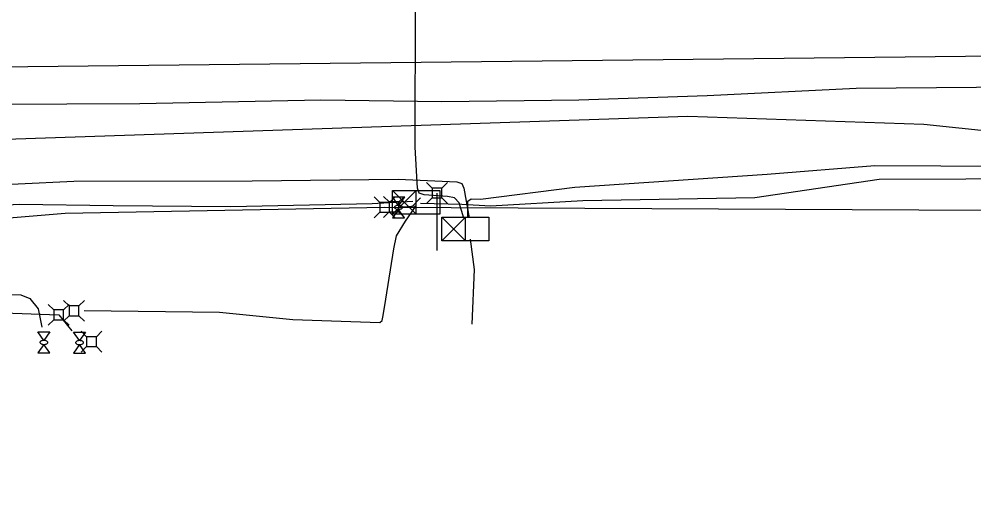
# Model space of a CAD drawing. Extents: x 596028 to 606371, y 330010 to 403088.
# Drawn here: x 601991.9 to 602293.3, y 402087.3 to 402241 of the extents above; entities that cross this region are included whole.
import ezdxf

# ---------------------------------------------------------------- set-up
doc = ezdxf.new("R2010")
doc.units = 0
for name, color, linetype in [('E_SIG', 7, 'Continuous'), ('E_UTL_AG_Bold', 7, 'Continuous'), ('E_UTL_E_Bold', 7, 'Continuous'), ('E_UTL_E_UG', 7, 'Continuous'), ('E_UTL_FO_UG', 7, 'Continuous'), ('E_UTL_G_UG', 7, 'Continuous'), ('E_UTL_T_UG', 7, 'Continuous'), ('E_UTL_TV_UG', 7, 'Continuous'), ('E_UTL_W_UG', 7, 'Continuous')]:
    doc.layers.add(name, color=color, linetype=linetype)

msp = doc.modelspace()

# ---------------------------------------------------------------- linework, layer by layer
at = {"layer": 'E_SIG'}
for points in [[(602109.8, 402179.39), (602109.8, 402186.82)], [(602109.8, 402186.82), (602124.65, 402186.82)], [(602117.23, 402186.82), (602109.8, 402179.39)], [(602109.8, 402186.82), (602117.23, 402179.39)], [(602117.23, 402179.39), (602117.23, 402186.82)], [(602124.65, 402186.82), (602124.65, 402179.39)], [(602117.23, 402183.11), (602117.23, 402183.11)], [(602124.65, 402179.39), (602109.8, 402179.39)], [(602125.33, 402171), (602125.33, 402178.43)], [(602125.33, 402178.43), (602140.18, 402178.43)], [(602132.76, 402178.43), (602125.33, 402171)], [(602125.33, 402178.43), (602132.76, 402171)], [(602132.76, 402171), (602132.76, 402178.43)], [(602140.18, 402178.43), (602140.18, 402171)], [(602132.76, 402174.72), (602132.76, 402174.72)], [(602140.18, 402171), (602125.33, 402171)]]:
    msp.add_lwpolyline(points, dxfattribs=at)
at = {"layer": 'E_UTL_AG_Bold'}
for points in [[(602122.23, 402187.6), (602120.48, 402189.35)], [(602125.33, 402187.6), (602122.23, 402187.6)], [(602122.23, 402187.6), (602122.23, 402184.51)], [(602125.33, 402187.6), (602127.08, 402189.35)], [(602125.33, 402184.51), (602125.33, 402187.6)], [(602105.74, 402183.1), (602103.99, 402184.86)], [(602108.66, 402183.23), (602106.91, 402184.98)], [(602108.84, 402183.1), (602110.59, 402184.86)], [(602111.76, 402183.23), (602113.51, 402184.98)], [(602122.23, 402184.51), (602120.48, 402182.75)], [(602122.23, 402184.51), (602125.33, 402184.51)], [(602125.33, 402184.51), (602127.08, 402182.75)], [(602108.84, 402183.1), (602105.74, 402183.1)], [(602105.74, 402183.1), (602105.74, 402180.01)], [(602111.76, 402183.23), (602108.66, 402183.23)], [(602108.66, 402183.23), (602108.66, 402180.13)], [(602108.84, 402180.01), (602108.84, 402183.1)], [(602111.76, 402180.13), (602111.76, 402183.23)], [(602105.74, 402180.01), (602103.99, 402178.26)], [(602105.74, 402180.01), (602108.84, 402180.01)], [(602108.66, 402180.13), (602106.91, 402178.38)], [(602108.66, 402180.13), (602111.76, 402180.13)], [(602108.84, 402180.01), (602110.59, 402178.26)], [(602111.76, 402180.13), (602113.51, 402178.38)], [(602002.87, 402149.16), (602001.12, 402150.91)], [(602007.69, 402150.41), (602005.94, 402152.16)], [(602005.97, 402149.16), (602007.72, 402150.91)], [(602010.78, 402150.41), (602012.54, 402152.16)], [(602005.97, 402149.16), (602002.87, 402149.16)], [(602002.87, 402149.16), (602002.87, 402146.06)], [(602005.97, 402146.06), (602005.97, 402149.16)], [(602010.78, 402150.41), (602007.69, 402150.41)], [(602007.69, 402150.41), (602007.69, 402147.32)], [(602010.78, 402147.32), (602010.78, 402150.41)], [(602002.87, 402146.06), (602001.12, 402144.31)], [(602002.87, 402146.06), (602005.97, 402146.06)], [(602007.69, 402147.32), (602005.94, 402145.56)], [(602005.97, 402146.06), (602007.72, 402144.31)], [(602007.69, 402147.32), (602010.78, 402147.32)], [(602010.78, 402147.32), (602012.54, 402145.56)], [(602013.24, 402140.7), (602011.48, 402142.45)], [(602016.33, 402140.7), (602018.08, 402142.45)], [(602016.33, 402140.7), (602013.24, 402140.7)], [(602013.24, 402140.7), (602013.24, 402137.6)], [(602016.33, 402137.6), (602016.33, 402140.7)], [(602013.24, 402137.6), (602011.48, 402135.85)], [(602013.24, 402137.6), (602016.33, 402137.6)], [(602016.33, 402137.6), (602018.08, 402135.85)]]:
    msp.add_lwpolyline(points, dxfattribs=at)
at = {"layer": 'E_UTL_E_Bold'}
for points in [[(602109.75, 402184.83), (602113.56, 402184.83)], [(602111.66, 402182.17), (602109.75, 402184.83)], [(602113.56, 402184.83), (602111.66, 402182.17)], [(602112.93, 402181.53), (602112.91, 402181.65), (602112.84, 402181.77), (602112.73, 402181.88), (602112.58, 402181.97), (602112.4, 402182.05), (602112.19, 402182.11), (602111.96, 402182.15), (602111.72, 402182.17), (602111.48, 402182.16), (602111.24, 402182.13), (602111.02, 402182.08), (602110.83, 402182.01), (602110.66, 402181.93), (602110.53, 402181.82), (602110.44, 402181.71), (602110.39, 402181.59), (602110.39, 402181.47), (602110.44, 402181.35), (602110.53, 402181.24), (602110.66, 402181.14), (602110.83, 402181.05), (602111.02, 402180.98), (602111.24, 402180.93), (602111.48, 402180.9), (602111.72, 402180.9), (602111.96, 402180.92), (602112.19, 402180.96), (602112.4, 402181.02), (602112.58, 402181.1), (602112.73, 402181.19), (602112.84, 402181.3), (602112.91, 402181.41), (602112.93, 402181.53)], [(602111.66, 402180.9), (602109.75, 402178.23)], [(602109.75, 402178.23), (602113.56, 402178.23)], [(602113.56, 402178.23), (602111.66, 402180.9)], [(601997.84, 402142.19), (602001.65, 402142.19)], [(601999.74, 402139.52), (601997.84, 402142.19)], [(602001.65, 402142.19), (601999.74, 402139.52)], [(602009.1, 402142.13), (602012.91, 402142.13)], [(602011.01, 402139.46), (602009.1, 402142.13)], [(602012.91, 402142.13), (602011.01, 402139.46)], [(602001.01, 402138.89), (602000.99, 402139.01), (602000.92, 402139.12), (602000.81, 402139.23), (602000.66, 402139.33), (602000.48, 402139.41), (602000.27, 402139.47), (602000.04, 402139.51), (601999.8, 402139.52), (601999.56, 402139.52), (601999.33, 402139.49), (601999.11, 402139.44), (601998.91, 402139.37), (601998.75, 402139.28), (601998.61, 402139.18), (601998.53, 402139.07), (601998.48, 402138.95), (601998.48, 402138.83), (601998.53, 402138.71), (601998.61, 402138.6), (601998.75, 402138.5), (601998.91, 402138.41), (601999.11, 402138.34), (601999.33, 402138.29), (601999.56, 402138.26), (601999.8, 402138.25), (602000.04, 402138.27), (602000.27, 402138.31), (602000.48, 402138.37), (602000.66, 402138.45), (602000.81, 402138.55), (602000.92, 402138.65), (602000.99, 402138.77), (602001.01, 402138.89)], [(602012.28, 402138.83), (602012.25, 402138.95), (602012.19, 402139.06), (602012.08, 402139.17), (602011.93, 402139.26), (602011.74, 402139.34), (602011.53, 402139.4), (602011.31, 402139.44), (602011.07, 402139.46), (602010.83, 402139.46), (602010.59, 402139.43), (602010.37, 402139.38), (602010.18, 402139.31), (602010.01, 402139.22), (602009.88, 402139.12), (602009.79, 402139.01), (602009.74, 402138.89), (602009.74, 402138.77), (602009.79, 402138.65), (602009.88, 402138.54), (602010.01, 402138.43), (602010.18, 402138.35), (602010.37, 402138.28), (602010.59, 402138.23), (602010.83, 402138.2), (602011.07, 402138.19), (602011.31, 402138.21), (602011.53, 402138.25), (602011.74, 402138.31), (602011.93, 402138.39), (602012.08, 402138.48), (602012.19, 402138.59), (602012.25, 402138.71), (602012.28, 402138.83)], [(601999.74, 402138.25), (601997.84, 402135.59)], [(602001.65, 402135.59), (601999.74, 402138.25)], [(602011.01, 402138.19), (602009.1, 402135.53)], [(602012.91, 402135.53), (602011.01, 402138.19)], [(601997.84, 402135.59), (602001.65, 402135.59)], [(602009.1, 402135.53), (602012.91, 402135.53)]]:
    msp.add_lwpolyline(points, dxfattribs=at)
at = {"layer": 'E_UTL_E_UG'}
for points in [[(602132.25, 402178.08), (602130.81, 402183.01), (602129.33, 402184.52), (602127.09, 402184.94), (602119.75, 402185.5), (602118.18, 402186.07), (602117.62, 402187.59), (602116.91, 402200.58), (602117.04, 402246.62), (602117.28, 402247.52), (602115.53, 402316.59), (602115.19, 402318.66), (602115.68, 402320.32), (602117.96, 402320.85), (602128.5, 402321.44), (602176.47, 402322.46), (602204.38, 402324.13), (602231.43, 402327.57), (602244.94, 402333.23), (602252.81, 402339.38), (602261.38, 402347.9), (602268.71, 402361.57), (602273.59, 402376.38), (602275.45, 402394.72)], [(602133.5, 402178.21), (602133.5, 402183.47), (602134.55, 402184.28), (602137.55, 402184.15), (602167.27, 402187.93), (602228.06, 402192.03), (602262.03, 402194.8), (602345.17, 402194.34), (602397.14, 402194.87), (602441.32, 402195.47), (602516.56, 402194.76), (602595.04, 402195.74), (602643.27, 402195.87), (602675.9, 402194.64), (602728.51, 402197.73), (602784.49, 402199.57), (602788.97, 402193.3), (602793.05, 402185.24)], [(601973.99, 402188.13), (602009.2, 402189.81), (602065.48, 402189.87), (602111.57, 402190.49), (602130.08, 402189.55), (602131.61, 402189.08), (602132.23, 402187.61), (602134, 402178.19)], [(602118.62, 402182.88), (602131.63, 402182.5), (602140.66, 402182.01), (602169.8, 402183.72), (602224.14, 402184.64), (602263.31, 402190.41), (602345.38, 402190.78)], [(601886.56, 402173.8), (601893, 402174.24), (601912.91, 402176.77), (601935.57, 402179.64), (601966.56, 402181.21), (601992, 402182.52), (602021.61, 402182.11), (602058.77, 402181.78), (602103.37, 402182.79), (602116.16, 402183.53)], [(602012.48, 402148.96), (602055.2, 402148.45), (602078.35, 402146.11), (602105.77, 402145.22), (602106.55, 402145.8), (602106.83, 402147.44), (602107.67, 402152.53), (602110.21, 402168.49), (602110.99, 402172.54), (602113.91, 402177.15), (602117.15, 402181.95), (602111.66, 402181.53)], [(602134.25, 402171.49), (602135.55, 402161.87), (602134.79, 402144.7)], [(601901.83, 401785.46), (601902.07, 401797.42), (601902.36, 401831.64), (601900.05, 401871.59), (601900.8, 401918.47), (601899.49, 401957.52), (601897.83, 402002.4), (601896.65, 402055.15), (601895.43, 402114.68), (601894.8, 402138.04), (601896.27, 402141.9), (601899.39, 402145.13), (601903.39, 402146.81), (601924, 402149.33), (601960.95, 402149.16), (602004.42, 402147.61), (602008.55, 402142.59)]]:
    msp.add_lwpolyline(points, dxfattribs=at)
at = {"layer": 'E_UTL_FO_UG'}
msp.add_lwpolyline([(602123.78, 402186.05), (602123.78, 402167.92)], dxfattribs=at)
at = {"layer": 'E_UTL_G_UG'}
for points in [[(601945.93, 402153.73), (601943.92, 402154.62), (601943.17, 402156.83), (601942.06, 402167.73), (601941.94, 402187.02), (601941.62, 402193.88), (601943.1, 402193.7), (601949.04, 402195.91), (601954.08, 402199.45), (601973.97, 402213.72), (601983.8, 402214.13), (602029.97, 402214.38), (602087.13, 402215.48), (602125.3, 402214.94), (602168.53, 402215.44), (602209.11, 402216.82), (602256.12, 402219.17), (602319.43, 402219.72)], [(601945.93, 402153.73), (601961.4, 402154.64), (601992.44, 402153.91), (601995.27, 402152.74), (601997.98, 402149.46), (601999.06, 402143.73)]]:
    msp.add_lwpolyline(points, dxfattribs=at)
at = {"layer": 'E_UTL_T_UG'}
for points in [[(601592.06, 402196.35), (601725.69, 402194.26), (602202.96, 402210.35)], [(602202.96, 402210.35), (602277.4, 402207.84), (602312.64, 402204.11), (602400.4, 402201.38), (602440.57, 402201.79), (602490.89, 402201.46), (602492.59, 402201.35), (602544.05, 402202.75), (602596.44, 402203.52), (602651.86, 402204.61), (602701.24, 402204.39), (602760.08, 402205.37), (602820.95, 402205.95), (602883.71, 402207.38), (602885.57, 402207.31)]]:
    msp.add_lwpolyline(points, dxfattribs=at)
at = {"layer": 'E_UTL_TV_UG'}
for points in [[(601888.13, 402155.41), (601888.49, 402157.02), (601892.92, 402163.55), (601912.81, 402170.23), (601939.64, 402173.85), (601965.99, 402176.29), (602006.5, 402179.67), (602107.29, 402181.56)], [(602107.29, 402181.56), (602402.46, 402180.09)]]:
    msp.add_lwpolyline(points, dxfattribs=at)
at = {"layer": 'E_UTL_W_UG'}
msp.add_line((601826.21, 402224.15), (602954.68, 402236.58), dxfattribs=at)
msp.add_lwpolyline([(602118.64, 402184.58), (602115.81, 402181.63)], dxfattribs=at)

doc.saveas('drawing.dxf')
